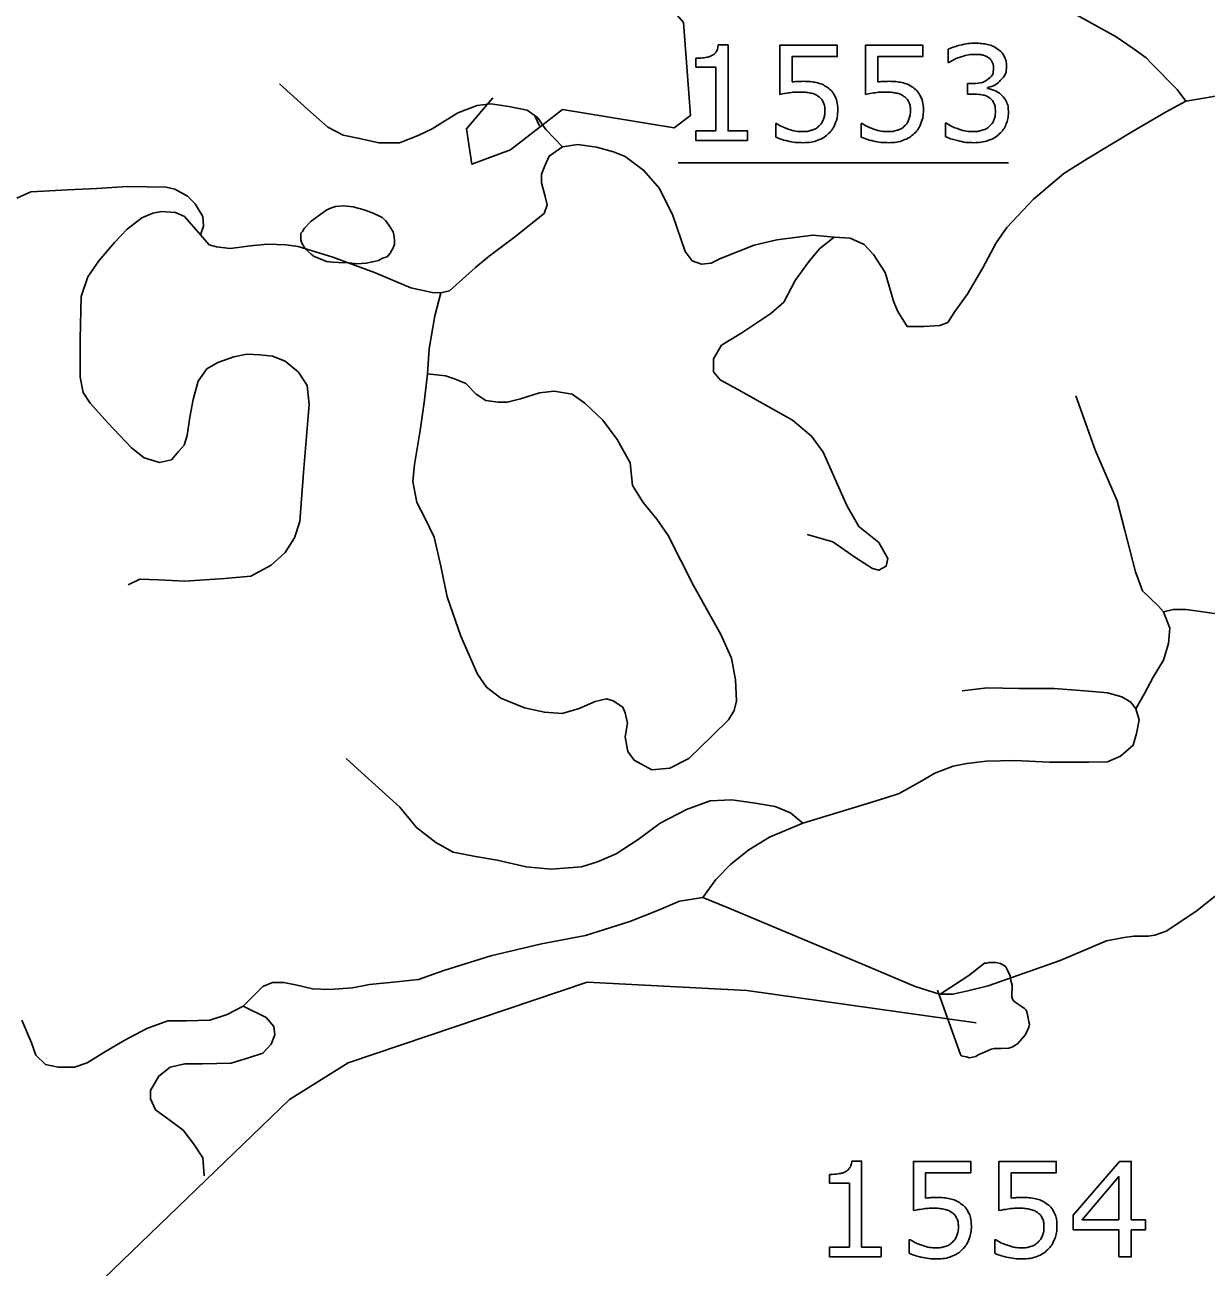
# Model space of a CAD drawing. Extents: x 1190067 to 1192950, y 891516 to 893460.
# Drawn here: x 1190959.3 to 1191013.2, y 893195.1 to 893251.8 of the extents above; entities that cross this region are included whole.
import ezdxf

# ---------------------------------------------------------------- set-up
doc = ezdxf.new("R2010")
doc.units = 0
doc.layers.add('Default', color=7, linetype='Continuous')

msp = doc.modelspace()

# ---------------------------------------------------------------- linework, layer by layer
at = {"layer": 'Default'}
for p, q in [((1190982.6, 893247.664), (1190982.831, 893247.168)), ((1190989.155, 893245.482), (1191004.221, 893245.482)), ((1191000.994, 893207.73), (1191001.058, 893207.518))]:
    msp.add_line(p, q, dxfattribs=at)
for points in [[(1190980.698, 893248.449), (1190979.491, 893247.036), (1190979.736, 893245.425), (1190981.503, 893246.077), (1190983.883, 893247.925), (1190988.976, 893247.078), (1190989.711, 893247.637), (1190989.396, 893251.894), (1190988.398, 893253.063), (1190988.573, 893253.634), (1190985.196, 893258.527), (1190981.713, 893269.914), (1190981.344, 893272.506), (1190978.598, 893279.282), (1190976.358, 893282.428), (1190970.811, 893287.999), (1190966.348, 893289.983), (1190961.814, 893295.359), (1190956.881, 893295.802), (1190952.522, 893297.095), (1190945.977, 893297.974), (1190942.094, 893299.83), (1190938.664, 893302.599), (1190934.899, 893303.824)], [(1190980.698, 893248.449), (1190979.491, 893247.036), (1190979.736, 893245.425), (1190981.503, 893246.077), (1190983.883, 893247.925), (1190988.976, 893247.078), (1190989.711, 893247.637), (1190989.396, 893251.894), (1190988.398, 893253.063), (1190988.573, 893253.634), (1190985.196, 893258.527), (1190981.713, 893269.914), (1190981.344, 893272.506), (1190978.598, 893279.282), (1190976.358, 893282.428), (1190970.811, 893287.999), (1190966.348, 893289.983), (1190961.814, 893295.359), (1190956.881, 893295.802), (1190952.522, 893297.095), (1190945.977, 893297.974), (1190942.094, 893299.83), (1190938.664, 893302.599), (1190934.899, 893303.824)], [(1191012.319, 893248.293), (1191011.918, 893248.827), (1191010.743, 893250.03), (1191010.503, 893250.271), (1191009.968, 893250.671), (1191009.141, 893251.233), (1191007.885, 893251.927), (1191007.164, 893252.328), (1191005.375, 893253.157)], [(1190990.982, 893250.861), (1190991.435, 893250.861), (1190991.435, 893246.941), (1190992.322, 893246.941), (1190992.322, 893246.497)], [(1190993.794, 893248.606), (1190993.794, 893250.847), (1190996.412, 893250.847), (1190996.412, 893250.335), (1190994.356, 893250.335), (1190994.356, 893249.179)], [(1190997.699, 893248.606), (1190997.699, 893250.847), (1191000.316, 893250.847), (1191000.316, 893250.335), (1190998.26, 893250.335), (1190998.26, 893249.179)], [(1190992.322, 893246.497), (1190989.968, 893246.497), (1190989.968, 893246.941), (1190990.873, 893246.941), (1190990.873, 893249.856), (1190989.968, 893249.856), (1190989.968, 893250.254)], [(1191001.509, 893250.055), (1191001.479, 893250.055), (1191001.479, 893250.665)], [(1190983.871, 893246.208), (1190983.12, 893247.012), (1190982.731, 893247.556), (1190982.265, 893247.893), (1190981.436, 893248.049), (1190980.606, 893248.179), (1190979.985, 893248.101), (1190979.104, 893247.764), (1190977.938, 893247.038), (1190977.29, 893246.727), (1190976.435, 893246.389), (1190975.502, 893246.389), (1190974.621, 893246.597), (1190973.87, 893246.752), (1190973.17, 893247.116), (1190972.263, 893247.919), (1190970.967, 893249.086)], [(1191002.624, 893248.617), (1191002.36, 893248.617), (1191002.36, 893249.1), (1191002.565, 893249.1)], [(1191003.271, 893248.916), (1191003.271, 893248.876)], [(1191022.623, 893246.484), (1191020.167, 893247.274), (1191017.142, 893248.093), (1191015.257, 893248.627), (1191014.65, 893248.722), (1191014.308, 893248.64), (1191012.319, 893248.293), (1191011.414, 893247.808), (1191009.884, 893246.918), (1191007.821, 893245.672), (1191006.753, 893244.996), (1191005.366, 893243.821)], [(1190993.606, 893246.658), (1190993.606, 893247.274), (1190993.647, 893247.274)], [(1190997.511, 893246.658), (1190997.511, 893247.274), (1190997.552, 893247.274)], [(1191001.355, 893246.679), (1191001.355, 893247.289), (1191001.399, 893247.289)], [(1190983.871, 893246.208), (1190984.57, 893246.313), (1190985.424, 893246.206), (1190986.207, 893245.992)], [(1190967.353, 893242.195), (1190967.754, 893241.748), (1190968.091, 893241.644), (1190968.713, 893241.567), (1190969.646, 893241.696), (1190970.423, 893241.774), (1190971.253, 893241.748), (1190971.823, 893241.67), (1190973.403, 893241.178), (1190975.295, 893240.478), (1190976.953, 893239.778), (1190977.938, 893239.57), (1190978.326, 893239.544), (1190978.715, 893239.648), (1190979.907, 893240.711), (1190980.529, 893241.23), (1190981.747, 893242.137), (1190982.524, 893242.759), (1190983.042, 893243.174), (1190983.172, 893243.563), (1190983.094, 893243.952), (1190982.913, 893244.574), (1190982.913, 893244.963), (1190983.068, 893245.352), (1190983.275, 893245.793), (1190983.871, 893246.208)], [(1191005.366, 893243.821), (1191004.156, 893242.539), (1191003.658, 893241.827), (1191003.053, 893240.687), (1191002.341, 893239.477), (1191001.772, 893238.694), (1191001.452, 893238.195), (1191001.096, 893238.053), (1191000.385, 893238.017), (1190999.602, 893238.017), (1190999.175, 893238.694), (1190998.997, 893239.121), (1190998.606, 893240.474), (1190998.072, 893241.293), (1190997.645, 893241.756), (1190997.005, 893242.04), (1190996.27, 893242.085), (1190995.297, 893242.183), (1190993.66, 893241.969), (1190992.628, 893241.72), (1190991.081, 893241.115), (1190990.654, 893240.901), (1190990.227, 893240.865), (1190989.8, 893241.008), (1190989.48, 893241.435), (1190988.91, 893243.073), (1190988.305, 893244.319), (1190987.594, 893245.138), (1190986.74, 893245.779), (1190986.207, 893245.992)], [(1190967.353, 893242.195), (1190967.498, 893242.601), (1190967.469, 893243.036), (1190967.121, 893243.616), (1190966.773, 893243.964), (1190966.194, 893244.282), (1190965.788, 893244.369), (1190964.021, 893244.398), (1190962.631, 893244.311), (1190961.298, 893244.253), (1190960.197, 893244.195), (1190959.618, 893244.166), (1190958.98, 893243.877)], [(1190973.521, 893243.497), (1190973.871, 893243.523), (1190974.327, 893243.476), (1190974.881, 893243.32), (1190975.195, 893243.207), (1190975.437, 893243.096), (1190975.642, 893242.984), (1190975.816, 893242.841), (1190976.017, 893242.554), (1190976.149, 893242.34), (1190976.184, 893242.198), (1190976.21, 893241.953), (1190976.207, 893241.779), (1190976.167, 893241.639), (1190976.094, 893241.5), (1190976.019, 893241.364), (1190975.875, 893241.192), (1190975.661, 893241.127), (1190975.486, 893241.027), (1190975.202, 893240.966), (1190974.92, 893240.903), (1190974.501, 893240.88), (1190974.151, 893240.925), (1190973.661, 893240.937), (1190973.381, 893240.944), (1190973.103, 893240.987), (1190972.825, 893241.099), (1190972.547, 893241.212), (1190972.412, 893241.321), (1190972.238, 893241.465), (1190972.138, 893241.574), (1190972.003, 893241.786), (1190971.969, 893241.858), (1190971.937, 893241.963), (1190971.942, 893242.103), (1190971.946, 893242.279), (1190972.017, 893242.347), (1190972.093, 893242.485), (1190972.416, 893242.826), (1190972.737, 893243.063), (1190973.132, 893243.332), (1190973.343, 893243.431), (1190973.521, 893243.497)], [(1190964.065, 893226.221), (1190964.586, 893226.482), (1190965.455, 893226.453), (1190966.643, 893226.395), (1190968.468, 893226.511), (1190969.656, 893226.626), (1190970.583, 893227.119), (1190971.221, 893227.699), (1190971.655, 893228.366), (1190971.887, 893229.12), (1190972.061, 893231.352), (1190972.322, 893234.454), (1190972.235, 893235.324), (1190971.829, 893235.933), (1190971.221, 893236.426), (1190970.641, 893236.658), (1190970.062, 893236.716), (1190969.482, 893236.745), (1190968.874, 893236.629), (1190968.15, 893236.368), (1190967.657, 893236.078), (1190967.252, 893235.527), (1190967.02, 893234.686), (1190966.875, 893233.874), (1190966.759, 893233.034), (1190966.614, 893232.599), (1190966.353, 893232.309), (1190966.035, 893231.932), (1190965.484, 893231.816), (1190964.789, 893232.019), (1190964.209, 893232.483), (1190963.138, 893233.613), (1190962.326, 893234.512), (1190962.008, 893235.005), (1190961.863, 893235.701), (1190961.863, 893237.44), (1190961.921, 893239.383), (1190962.225, 893240.282), (1190962.717, 893241.006), (1190963.442, 893241.847), (1190964.021, 893242.456), (1190964.688, 893242.978), (1190965.18, 893243.181), (1190965.586, 893243.268), (1190966.223, 893243.21), (1190966.629, 893243.036), (1190967.353, 893242.195)], [(1190995.039, 893228.524), (1190996.205, 893228.187), (1190997.267, 893227.461), (1190998.019, 893226.968), (1190998.304, 893226.891), (1190998.641, 893227.072), (1190998.718, 893227.435), (1190998.304, 893228.161), (1190997.397, 893228.887), (1190996.853, 893229.847), (1190995.765, 893232.284), (1190995.246, 893233.01), (1190994.365, 893233.736), (1190992.007, 893235.058), (1190991.075, 893235.577), (1190990.764, 893235.94), (1190990.764, 893236.536), (1190991.126, 893237.159), (1190992.059, 893237.729), (1190993.381, 893238.611), (1190993.977, 893239.129), (1190994.495, 893240.115), (1190995.13, 893240.996), (1190995.622, 893241.567), (1190996.27, 893242.085)], [(1190978.326, 893239.544), (1190978.054, 893238.507), (1190977.795, 893237.003), (1190977.717, 893235.862), (1190977.562, 893234.54), (1190977.381, 893233.269), (1190977.121, 893231.714), (1190977.044, 893230.936), (1190977.238, 893229.976), (1190977.601, 893229.276), (1190978.015, 893228.395), (1190978.326, 893227.072), (1190978.611, 893225.672), (1190979.233, 893223.883), (1190979.998, 893222.146), (1190980.412, 893221.549), (1190981.06, 893221.057), (1190982.148, 893220.616), (1190983.055, 893220.408), (1190983.858, 893220.356), (1190984.636, 893220.59), (1190985.361, 893220.901), (1190985.879, 893221.031), (1190986.19, 893220.927), (1190986.631, 893220.642), (1190986.734, 893220.382), (1190986.838, 893219.916), (1190986.734, 893219.293), (1190986.864, 893218.619), (1190987.149, 893218.23), (1190987.952, 893217.789), (1190988.781, 893217.867), (1190989.637, 893218.308), (1190990.725, 893219.345), (1190991.45, 893220.071), (1190991.709, 893220.486), (1190991.813, 893220.927), (1190991.774, 893221.886), (1190991.593, 893222.872), (1190991.101, 893223.961), (1190989.857, 893226.191), (1190988.704, 893228.472), (1190988.185, 893229.224), (1190987.564, 893229.976), (1190987.071, 893230.754), (1190986.968, 893231.791), (1190986.372, 893232.854), (1190985.724, 893233.736), (1190984.895, 893234.514), (1190984.325, 893234.929), (1190983.496, 893235.058), (1190982.822, 893234.981), (1190981.954, 893234.721), (1190981.358, 893234.566), (1190980.943, 893234.566), (1190980.373, 893234.644), (1190979.933, 893234.929), (1190979.466, 893235.421), (1190978.948, 893235.629), (1190978.534, 893235.758), (1190977.717, 893235.862)], [(1191007.295, 893234.851), (1191008.202, 893232.336), (1191009.187, 893230.054), (1191009.536, 893228.706), (1191010.029, 893226.813), (1191010.34, 893225.957), (1191011.065, 893225.257), (1191011.298, 893224.998)], [(1191011.298, 893224.998), (1191011.583, 893224.246), (1191011.532, 893223.546), (1191011.298, 893222.794), (1191010.832, 893222.016), (1191010.43, 893221.264), (1191010.042, 893220.564)], [(1191011.298, 893224.998), (1191011.744, 893225.096), (1191012.332, 893225.096), (1191014.068, 893224.855)], [(1191002.113, 893221.394), (1191003.253, 893221.523), (1191004.678, 893221.497), (1191006.31, 893221.497), (1191007.891, 893221.368), (1191008.746, 893221.29), (1191009.394, 893221.108), (1191009.808, 893220.875), (1191010.042, 893220.564)], [(1191010.042, 893220.564), (1191010.197, 893220.071), (1191010.068, 893219.449), (1191009.912, 893218.904), (1191009.342, 893218.412), (1191008.746, 893218.152), (1191007.891, 893218.127), (1191006.103, 893218.127), (1191004.523, 893218.204), (1191003.201, 893218.178), (1191002.32, 893218.075), (1191001.698, 893217.945), (1191000.869, 893217.634), (1191000.169, 893217.219), (1190999.237, 893216.7), (1190998.589, 893216.493), (1190997.241, 893216.078), (1190994.845, 893215.352)], [(1190994.845, 893215.352), (1190994.275, 893215.819), (1190993.575, 893216.104), (1190992.668, 893216.26), (1190991.606, 893216.415), (1190990.621, 893216.363), (1190989.533, 893215.974), (1190988.341, 893215.352), (1190987.33, 893214.6), (1190986.32, 893213.952), (1190985.478, 893213.589), (1190984.752, 893213.356), (1190983.353, 893213.252), (1190982.213, 893213.356), (1190980.891, 893213.667), (1190979.907, 893213.822), (1190978.896, 893214.03), (1190978.093, 893214.471), (1190977.212, 893215.145), (1190976.461, 893216.078), (1190975.476, 893216.96), (1190974.699, 893217.66), (1190974.012, 893218.308)], [(1191017.302, 893215.961), (1191016.315, 893215.059), (1191015.388, 893214.131), (1191014.403, 893212.826), (1191013.736, 893212.073), (1191012.78, 893211.319), (1191011.419, 893210.42), (1191010.897, 893210.246), (1191010.607, 893210.188), (1191009.941, 893210.188), (1191009.506, 893210.13), (1191008.695, 893209.985), (1191006.58, 893209.086), (1191003.307, 893207.927), (1191002.379, 893207.695), (1191001.684, 893207.55), (1191001.076, 893207.55), (1190999.975, 893207.898), (1190997.483, 893208.942), (1190991.443, 893211.493), (1190990.284, 893211.957)], [(1190994.845, 893215.352), (1190993.316, 893214.704), (1190992.383, 893214.133), (1190991.554, 893213.485), (1190990.88, 893212.785), (1190990.284, 893211.957)], [(1190990.284, 893211.957), (1190989.212, 893211.783), (1190988.256, 893211.377), (1190986.952, 893210.855), (1190984.924, 893210.217), (1190982.925, 893209.84), (1190980.607, 893209.289), (1190978.463, 893208.623), (1190977.305, 893208.217), (1190976.146, 893208.101), (1190975.074, 893207.985), (1190974.292, 893207.84), (1190973.249, 893207.753), (1190972.466, 893207.782), (1190971.771, 893207.956), (1190971.163, 893208.072), (1190970.641, 893208.072), (1190970.207, 893207.898), (1190969.308, 893206.999)], [(1191001.058, 893207.518), (1191002.411, 893208.392), (1191003.129, 893208.968), (1191003.235, 893208.966), (1191003.339, 893208.997), (1191003.479, 893208.995), (1191003.549, 893208.991), (1191003.655, 893208.989), (1191003.865, 893208.948), (1191004.003, 893208.875), (1191004.105, 893208.801), (1191004.137, 893208.731), (1191004.304, 893208.376), (1191004.333, 893208.166), (1191004.397, 893207.952), (1191004.394, 893207.778), (1191004.387, 893207.603), (1191004.383, 893207.428), (1191004.415, 893207.323), (1191004.484, 893207.215), (1191004.756, 893207.034), (1191004.964, 893206.887), (1191005.033, 893206.815), (1191005.065, 893206.745), (1191005.095, 893206.603), (1191005.128, 893206.461), (1191005.156, 893206.286), (1191005.191, 893206.18), (1191005.151, 893206.042), (1191005.113, 893205.938), (1191005.038, 893205.763), (1191004.966, 893205.661), (1191004.641, 893205.284), (1191004.534, 893205.218), (1191004.426, 893205.15), (1191004.249, 893205.085), (1191003.899, 893205.06), (1191003.759, 893205.064), (1191003.585, 893205.067), (1191003.441, 893205.037), (1191003.299, 893204.97), (1191003.125, 893204.906), (1191002.84, 893204.773), (1191002.732, 893204.705), (1191002.592, 893204.674), (1191002.451, 893204.644), (1191002.313, 893204.683), (1191002.139, 893204.721), (1191002.069, 893204.725)], [(1190918.241, 893157.206), (1190922.371, 893163.961), (1190925.469, 893171.022), (1190928.463, 893173.376), (1190933.746, 893174.877), (1190941.009, 893178.753), (1190945.821, 893184), (1190947.589, 893184.541), (1190951.388, 893184.464), (1190953.591, 893185.568), (1190971.423, 893202.733), (1190974.101, 893204.405), (1190985.003, 893208.092), (1190992.285, 893207.717), (1191002.748, 893206.244)], [(1191001.058, 893207.518), (1191002.036, 893204.795), (1191002.069, 893204.725)], [(1190969.308, 893206.999), (1190968.57, 893206.622), (1190967.787, 893206.361), (1190966.716, 893206.332), (1190965.875, 893206.332), (1190964.919, 893205.984), (1190963.876, 893205.434), (1190962.949, 893204.883), (1190962.196, 893204.419), (1190961.617, 893204.216), (1190960.863, 893204.216), (1190960.284, 893204.332), (1190959.849, 893204.767), (1190959.646, 893205.318), (1190959.212, 893206.361)], [(1190969.308, 893206.999), (1190970.351, 893206.477), (1190970.699, 893206.071), (1190970.757, 893205.694), (1190970.583, 893205.26), (1190970.207, 893204.854), (1190969.598, 893204.651), (1190968.758, 893204.39), (1190967.454, 893204.361), (1190966.643, 893204.361), (1190965.977, 893204.216), (1190965.455, 893203.81), (1190965.079, 893203.143), (1190965.079, 893202.766), (1190965.31, 893202.273), (1190965.977, 893201.781), (1190966.571, 893201.346), (1190967.063, 893200.708), (1190967.469, 893200.07), (1190967.527, 893199.258)], [(1190997.074, 893199.926), (1190997.527, 893199.926), (1190997.527, 893196.005), (1190998.415, 893196.005), (1190998.415, 893195.561)], [(1190999.887, 893197.671), (1190999.887, 893199.911), (1191002.504, 893199.911), (1191002.504, 893199.4), (1191000.448, 893199.4), (1191000.448, 893198.244)], [(1191003.792, 893197.671), (1191003.792, 893199.911), (1191006.409, 893199.911), (1191006.409, 893199.4), (1191004.353, 893199.4), (1191004.353, 893198.244)], [(1191010.477, 893196.787), (1191009.831, 893196.787), (1191009.831, 893195.561), (1191009.269, 893195.561), (1191009.269, 893196.787), (1191007.185, 893196.787), (1191007.185, 893197.458), (1191009.293, 893199.911), (1191009.831, 893199.911), (1191009.831, 893197.255), (1191010.477, 893197.255), (1191010.477, 893196.787)], [(1190998.415, 893195.561), (1190996.061, 893195.561), (1190996.061, 893196.005), (1190996.966, 893196.005), (1190996.966, 893198.921), (1190996.061, 893198.921), (1190996.061, 893199.318)], [(1191009.269, 893197.255), (1191009.269, 893199.22), (1191007.582, 893197.255), (1191009.269, 893197.255)], [(1190999.699, 893195.723), (1190999.699, 893196.339), (1190999.74, 893196.339)], [(1191003.604, 893195.723), (1191003.604, 893196.339), (1191003.644, 893196.339)]]:
    msp.add_lwpolyline(points, dxfattribs=at)
for points in [[(1190989.968, 893250.254), (1190990.152, 893250.254), (1190990.362, 893250.284), (1190990.573, 893250.315), (1190990.681, 893250.373), (1190990.815, 893250.446), (1190990.892, 893250.559), (1190990.97, 893250.671), (1190990.982, 893250.861)], [(1191001.479, 893250.665), (1191001.687, 893250.767), (1191002.034, 893250.853), (1191002.38, 893250.939), (1191002.705, 893250.939), (1191003.024, 893250.939), (1191003.266, 893250.881), (1191003.509, 893250.822), (1191003.705, 893250.694), (1191003.916, 893250.553), (1191004.024, 893250.355), (1191004.132, 893250.156), (1191004.132, 893249.89), (1191004.132, 893249.527), (1191003.876, 893249.257), (1191003.62, 893248.987), (1191003.271, 893248.916)], [(1191002.565, 893249.1), (1191003.01, 893249.1), (1191003.274, 893249.286), (1191003.539, 893249.472), (1191003.539, 893249.829), (1191003.539, 893249.987), (1191003.472, 893250.105), (1191003.405, 893250.224), (1191003.285, 893250.3), (1191003.159, 893250.376), (1191003.015, 893250.406), (1191002.872, 893250.435), (1191002.691, 893250.435), (1191002.413, 893250.435), (1191002.1, 893250.335), (1191001.787, 893250.236), (1191001.509, 893250.055)], [(1190994.356, 893249.179), (1190994.481, 893249.191), (1190994.613, 893249.197), (1190994.744, 893249.203), (1190994.841, 893249.203), (1190995.195, 893249.203), (1190995.461, 893249.143), (1190995.727, 893249.083), (1190995.949, 893248.931), (1190996.183, 893248.77), (1190996.311, 893248.516), (1190996.44, 893248.261), (1190996.44, 893247.878)], [(1190998.26, 893249.179), (1190998.386, 893249.191), (1190998.517, 893249.197), (1190998.649, 893249.203), (1190998.746, 893249.203), (1190999.099, 893249.203), (1190999.365, 893249.143), (1190999.631, 893249.083), (1190999.853, 893248.931), (1191000.087, 893248.77), (1191000.216, 893248.516), (1191000.345, 893248.261), (1191000.345, 893247.878)], [(1190993.647, 893247.274), (1190993.887, 893247.122), (1190994.208, 893247.015), (1190994.529, 893246.909), (1190994.839, 893246.909), (1190995.046, 893246.909), (1190995.241, 893246.967), (1190995.435, 893247.026), (1190995.587, 893247.172), (1190995.716, 893247.298), (1190995.781, 893247.474), (1190995.847, 893247.65), (1190995.847, 893247.881), (1190995.847, 893248.106), (1190995.77, 893248.262), (1190995.692, 893248.417), (1190995.555, 893248.511), (1190995.403, 893248.622), (1190995.186, 893248.667), (1190994.968, 893248.713), (1190994.7, 893248.713), (1190994.443, 893248.713), (1190994.205, 893248.677), (1190993.967, 893248.642), (1190993.794, 893248.606)], [(1190997.552, 893247.274), (1190997.791, 893247.122), (1190998.113, 893247.015), (1190998.434, 893246.909), (1190998.744, 893246.909), (1190998.951, 893246.909), (1190999.145, 893246.967), (1190999.34, 893247.026), (1190999.492, 893247.172), (1190999.62, 893247.298), (1190999.686, 893247.474), (1190999.752, 893247.65), (1190999.752, 893247.881), (1190999.752, 893248.106), (1190999.674, 893248.262), (1190999.597, 893248.417), (1190999.46, 893248.511), (1190999.308, 893248.622), (1190999.09, 893248.667), (1190998.873, 893248.713), (1190998.604, 893248.713), (1190998.347, 893248.713), (1190998.109, 893248.677), (1190997.871, 893248.642), (1190997.699, 893248.606)], [(1191003.9, 893248.592), (1191004.04, 893248.466), (1191004.13, 893248.276), (1191004.221, 893248.086), (1191004.221, 893247.785), (1191004.221, 893247.486), (1191004.113, 893247.238), (1191004.005, 893246.989), (1191003.809, 893246.805), (1191003.59, 893246.6), (1191003.293, 893246.502), (1191002.997, 893246.404), (1191002.643, 893246.404), (1191002.281, 893246.404), (1191001.931, 893246.491), (1191001.58, 893246.577), (1191001.355, 893246.679)], [(1191001.399, 893247.289), (1191001.648, 893247.125), (1191001.984, 893247.017), (1191002.32, 893246.909), (1191002.633, 893246.909), (1191002.818, 893246.909), (1191003.025, 893246.97), (1191003.233, 893247.032), (1191003.362, 893247.152), (1191003.496, 893247.281), (1191003.562, 893247.436), (1191003.628, 893247.591), (1191003.628, 893247.829), (1191003.628, 893248.063), (1191003.553, 893248.217), (1191003.479, 893248.371), (1191003.347, 893248.459), (1191003.215, 893248.549), (1191003.028, 893248.583), (1191002.84, 893248.617), (1191002.624, 893248.617)], [(1191003.271, 893248.876), (1191003.412, 893248.852), (1191003.593, 893248.778), (1191003.774, 893248.703), (1191003.9, 893248.592)], [(1190996.44, 893247.878), (1190996.44, 893247.574), (1190996.329, 893247.296), (1190996.218, 893247.018), (1190996.025, 893246.828), (1190995.815, 893246.624), (1190995.524, 893246.514), (1190995.233, 893246.404), (1190994.851, 893246.404), (1190994.494, 893246.404), (1190994.164, 893246.479), (1190993.834, 893246.553), (1190993.606, 893246.658)], [(1191000.345, 893247.878), (1191000.345, 893247.574), (1191000.234, 893247.296), (1191000.123, 893247.018), (1190999.93, 893246.828), (1190999.719, 893246.624), (1190999.429, 893246.514), (1190999.138, 893246.404), (1190998.755, 893246.404), (1190998.399, 893246.404), (1190998.069, 893246.479), (1190997.739, 893246.553), (1190997.511, 893246.658)], [(1190996.061, 893199.318), (1190996.245, 893199.318), (1190996.455, 893199.349), (1190996.665, 893199.38), (1190996.773, 893199.438), (1190996.908, 893199.511), (1190996.985, 893199.624), (1190997.062, 893199.736), (1190997.074, 893199.926)], [(1191000.448, 893198.244), (1191000.574, 893198.256), (1191000.705, 893198.261), (1191000.837, 893198.267), (1191000.933, 893198.267), (1191001.287, 893198.267), (1191001.553, 893198.207), (1191001.819, 893198.147), (1191002.041, 893197.995), (1191002.275, 893197.835), (1191002.404, 893197.58), (1191002.533, 893197.326), (1191002.533, 893196.943)], [(1191004.353, 893198.244), (1191004.479, 893198.256), (1191004.61, 893198.261), (1191004.742, 893198.267), (1191004.838, 893198.267), (1191005.192, 893198.267), (1191005.458, 893198.207), (1191005.724, 893198.147), (1191005.946, 893197.995), (1191006.18, 893197.835), (1191006.309, 893197.58), (1191006.437, 893197.326), (1191006.437, 893196.943)], [(1190999.74, 893196.339), (1190999.979, 893196.187), (1191000.301, 893196.08), (1191000.622, 893195.973), (1191000.932, 893195.973), (1191001.139, 893195.973), (1191001.333, 893196.032), (1191001.528, 893196.091), (1191001.68, 893196.237), (1191001.808, 893196.363), (1191001.874, 893196.539), (1191001.94, 893196.714), (1191001.94, 893196.946), (1191001.94, 893197.171), (1191001.862, 893197.326), (1191001.785, 893197.482), (1191001.648, 893197.575), (1191001.496, 893197.687), (1191001.278, 893197.732), (1191001.061, 893197.777), (1191000.792, 893197.777), (1191000.535, 893197.777), (1191000.297, 893197.742), (1191000.059, 893197.706), (1190999.887, 893197.671)], [(1191003.644, 893196.339), (1191003.884, 893196.187), (1191004.205, 893196.08), (1191004.527, 893195.973), (1191004.836, 893195.973), (1191005.044, 893195.973), (1191005.238, 893196.032), (1191005.432, 893196.091), (1191005.584, 893196.237), (1191005.713, 893196.363), (1191005.778, 893196.539), (1191005.844, 893196.714), (1191005.844, 893196.946), (1191005.844, 893197.171), (1191005.767, 893197.326), (1191005.689, 893197.482), (1191005.552, 893197.575), (1191005.4, 893197.687), (1191005.183, 893197.732), (1191004.965, 893197.777), (1191004.697, 893197.777), (1191004.44, 893197.777), (1191004.202, 893197.742), (1191003.964, 893197.706), (1191003.792, 893197.671)], [(1191002.533, 893196.943), (1191002.533, 893196.639), (1191002.422, 893196.361), (1191002.311, 893196.083), (1191002.118, 893195.893), (1191001.907, 893195.688), (1191001.617, 893195.579), (1191001.326, 893195.469), (1191000.943, 893195.469), (1191000.587, 893195.469), (1191000.257, 893195.544), (1190999.927, 893195.618), (1190999.699, 893195.723)], [(1191006.437, 893196.943), (1191006.437, 893196.639), (1191006.326, 893196.361), (1191006.215, 893196.083), (1191006.022, 893195.893), (1191005.812, 893195.688), (1191005.521, 893195.579), (1191005.231, 893195.469), (1191004.848, 893195.469), (1191004.492, 893195.469), (1191004.161, 893195.544), (1191003.831, 893195.618), (1191003.604, 893195.723)]]:
    msp.add_open_spline(points, degree=3, dxfattribs=at)

doc.saveas('drawing.dxf')
